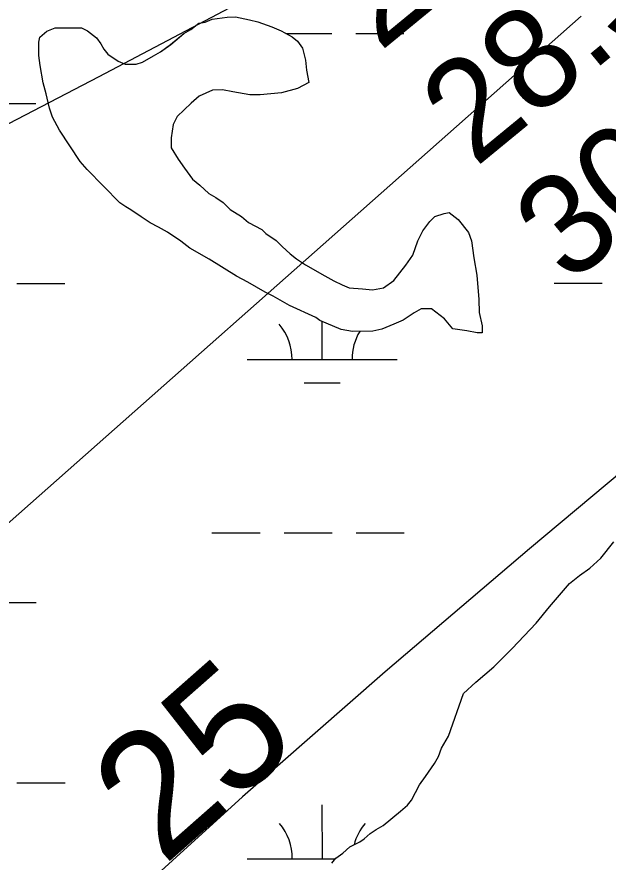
# Model space of a CAD drawing. Extents: x 3279314 to 3317160, y 734079 to 759431.
# Drawn here: x 3305056 to 3305450, y 741001 to 741565 of the extents above; entities that cross this region are included whole.
import ezdxf

# ---------------------------------------------------------------- set-up
doc = ezdxf.new("R2010")
doc.units = 0
for name, color, linetype in [('V-RIVR-RANG', 7, 'Continuous'), ('V-SITE-VEGE', 7, 'Continuous'), ('V-TOPO-MAJR', 7, 'Continuous'), ('V-TOPO-MINR-IDEN', 7, 'Continuous'), ('V-WETL-SWMP', 7, 'Continuous')]:
    doc.layers.add(name, color=color, linetype=linetype)

msp = doc.modelspace()

# ---------------------------------------------------------------- linework, layer by layer
at = {"layer": 'V-SITE-VEGE'}
for points in [[(3305097.98, 741468.25), (3305084.38, 741489.11), (3305079.61, 741497.86), (3305077.56, 741503.92), (3305075.49, 741513.36), (3305073.43, 741520.77), (3305071.35, 741532.24), (3305070.64, 741538.98), (3305070.6, 741547.76), (3305071.26, 741551.13), (3305075.96, 741555.2), (3305081.35, 741557.26), (3305098.9, 741557.34), (3305102.96, 741555.33), (3305109.06, 741550.64), (3305111.77, 741546.6), (3305113.81, 741543.24), (3305116.53, 741539.88), (3305123.3, 741535.18), (3305128.03, 741533.18), (3305135.46, 741533.22), (3305139.5, 741534.59), (3305146.91, 741538.67), (3305151.62, 741541.4), (3305158.34, 741546.15), (3305167.08, 741553.62), (3305171.79, 741556.34), (3305177.17, 741560.41), (3305181.22, 741561.11), (3305185.93, 741563.16), (3305196.05, 741564.55), (3305201.45, 741564.58), (3305210.91, 741562.6), (3305216.31, 741561.28), (3305225.78, 741557.95), (3305231.87, 741555.28), (3305239.31, 741551.26), (3305242.7, 741548.58), (3305246.09, 741543.87), (3305248.16, 741535.78), (3305248.86, 741529.04), (3305250.25, 741520.95), (3305242.85, 741516.86), (3305232.06, 741514.11), (3305217.9, 741512.69), (3305211.15, 741512.66), (3305199.66, 741514.63), (3305192.91, 741515.95), (3305186.16, 741515.91), (3305177.41, 741511.82), (3305172.03, 741507.07), (3305162.62, 741498.25), (3305159.95, 741492.85), (3305158.64, 741484.06), (3305158.67, 741477.31), (3305163.43, 741469.91), (3305167.51, 741463.86), (3305172.95, 741456.46), (3305177.69, 741452.43), (3305183.79, 741447.06), (3305188.53, 741444.39), (3305193.27, 741441.03), (3305198.02, 741436.33), (3305205.46, 741431.64), (3305210.21, 741427.62), (3305219, 741422.93), (3305221.71, 741420.25), (3305228.49, 741415.56), (3305232.55, 741411.53), (3305237.97, 741406.83), (3305242.04, 741403.47), (3305248.13, 741399.45), (3305260.99, 741392.09), (3305267.08, 741388.75), (3305272.49, 741386.07), (3305277.23, 741384.07), (3305286.01, 741383.44), (3305292.76, 741382.8), (3305300.17, 741384.18), (3305306.9, 741388.94), (3305314.95, 741399.1), (3305319.64, 741405.87), (3305322.97, 741415.33), (3305326.31, 741422.1), (3305331.01, 741428.2), (3305334.37, 741431.59), (3305340.43, 741433.64), (3305343.8, 741434.33), (3305349.9, 741429.64), (3305356.69, 741420.9), (3305358.74, 741415.51), (3305360.15, 741404.04), (3305362.22, 741392.58), (3305363.65, 741376.39), (3305363.69, 741367.61), (3305365.76, 741358.85), (3305365.78, 741354.13), (3305362.41, 741354.11), (3305355.65, 741355.43), (3305346.2, 741356.73), (3305342.81, 741360.76), (3305340.77, 741363.45), (3305331.96, 741370.16), (3305325.21, 741370.13), (3305320.5, 741367.41), (3305313.1, 741362.65), (3305307.04, 741359.92), (3305298.96, 741356.51), (3305292.89, 741355.13), (3305279.39, 741355.06), (3305271.96, 741356.37), (3305257.76, 741362.38), (3305255.05, 741364.39), (3305237.46, 741372.41), (3305226.64, 741378.43), (3305221.23, 741381.1), (3305209.72, 741387.8), (3305202.28, 741391.81), (3305184, 741403.2), (3305171.14, 741410.56), (3305165.05, 741415.25), (3305156.24, 741421.29), (3305150.15, 741424.63), (3305144.74, 741427.31), (3305138.65, 741431.33), (3305131.88, 741436.02), (3305128.49, 741438.02), (3305124.43, 741440.71), (3305102.73, 741462.87), (3305097.98, 741468.25)], [(3305265.57, 741000.67), (3305268.25, 741004.06), (3305272.96, 741007.46), (3305277.66, 741011.53), (3305284.4, 741014.94), (3305287.09, 741016.97), (3305291.12, 741020.37), (3305295.16, 741023.09), (3305299.87, 741025.81), (3305311.3, 741035.31), (3305316, 741039.39), (3305318.68, 741042.77), (3305324.03, 741052.92), (3305328.06, 741058.34), (3305334.09, 741067.14), (3305336.77, 741071.88), (3305338.76, 741077.29), (3305343.45, 741085.41), (3305353.44, 741113.8), (3305361.5, 741121.26), (3305373.6, 741131.45), (3305385.69, 741143.65), (3305401.81, 741160.6), (3305410.53, 741171.44), (3305423.95, 741187.03), (3305430.67, 741192.46), (3305437.4, 741197.22), (3305444.79, 741204), (3305453.51, 741214.84)]]:
    msp.add_lwpolyline(points, dxfattribs=at)
at = {"layer": 'V-TOPO-MAJR'}
for points in [[(3305342.7, 741647.27), (3305110.53, 741524.78), (3305050.38, 741493.31), (3304990.09, 741462.12), (3304929.59, 741431.34), (3304868.95, 741400.84), (3304840.82, 741386.82), (3304794.26, 741363.29), (3304747.87, 741339.44), (3304701.74, 741315.09), (3304655.78, 741290.42), (3304610.66, 741264.42), (3304566.49, 741236.97), (3304523.73, 741207.36), (3304481.92, 741176.31), (3304386.92, 741102.03), (3304384.88, 741100.2), (3304383.04, 741098.21), (3304381.48, 741095.99), (3304380.11, 741093.62), (3304215.23, 740755.44)], [(3304635.21, 740840.5), (3304722.41, 740926.07), (3304781.4, 740983.06), (3304840.96, 741039.43), (3304901.38, 741094.88), (3304962.38, 741149.71), (3305431.72, 741565.08)], [(3306125.88, 741452.22), (3305640.35, 741379.69), (3305616.49, 741374.06), (3305593.73, 741366.01), (3305572.6, 741354.31), (3305552.57, 741340.2), (3305397.27, 741210.08), (3305301.24, 741128.09), (3305206.27, 741044.91), (3305112.89, 740959.96), (3305020.55, 740873.83), (3304753.48, 740619.96), (3304483.05, 740534.09)]]:
    msp.add_lwpolyline(points, dxfattribs=at)
at = {"layer": 'V-WETL-SWMP'}
for p, q in [((3305181.22, 741561.11), (3305185.93, 741563.16)), ((3305181.22, 741561.11), (3305185.93, 741563.16)), ((3305185.93, 741563.16), (3305196.05, 741564.56)), ((3305185.93, 741563.16), (3305196.05, 741564.56)), ((3305196.05, 741564.56), (3305201.45, 741564.58)), ((3305196.05, 741564.56), (3305201.45, 741564.58)), ((3305201.45, 741564.58), (3305210.91, 741562.6)), ((3305201.45, 741564.58), (3305210.91, 741562.6)), ((3305210.91, 741562.6), (3305216.31, 741561.28)), ((3305210.91, 741562.6), (3305216.31, 741561.28)), ((3305075.96, 741555.21), (3305081.35, 741557.26)), ((3305075.96, 741555.21), (3305081.35, 741557.26)), ((3305081.35, 741557.26), (3305098.9, 741557.34)), ((3305081.35, 741557.26), (3305098.9, 741557.34)), ((3305098.9, 741557.34), (3305102.96, 741555.34)), ((3305098.9, 741557.34), (3305102.96, 741555.34)), ((3305167.08, 741553.62), (3305171.79, 741556.34)), ((3305167.08, 741553.62), (3305171.79, 741556.34)), ((3305171.79, 741556.34), (3305177.17, 741560.42)), ((3305171.79, 741556.34), (3305177.17, 741560.42)), ((3305177.17, 741560.42), (3305181.22, 741561.11)), ((3305177.17, 741560.42), (3305181.22, 741561.11)), ((3305216.31, 741561.28), (3305225.78, 741557.95)), ((3305216.31, 741561.28), (3305225.78, 741557.95)), ((3305225.78, 741557.95), (3305231.87, 741555.28)), ((3305225.78, 741557.95), (3305231.87, 741555.28)), ((3305070.6, 741547.76), (3305071.26, 741551.13)), ((3305070.6, 741547.76), (3305071.26, 741551.13)), ((3305071.26, 741551.13), (3305075.96, 741555.21)), ((3305071.26, 741551.13), (3305075.96, 741555.21)), ((3305102.96, 741555.34), (3305109.06, 741550.64)), ((3305102.96, 741555.34), (3305109.06, 741550.64)), ((3305109.06, 741550.64), (3305111.78, 741546.6)), ((3305109.06, 741550.64), (3305111.78, 741546.6)), ((3305158.35, 741546.15), (3305167.08, 741553.62)), ((3305158.35, 741546.15), (3305167.08, 741553.62)), ((3305231.87, 741555.28), (3305239.31, 741551.26)), ((3305231.87, 741555.28), (3305239.31, 741551.26)), ((3305235.12, 741553.53), (3305265.67, 741553.54)), ((3305239.31, 741551.26), (3305242.7, 741548.58)), ((3305239.31, 741551.26), (3305242.7, 741548.58)), ((3305281.67, 741553.55), (3305313.67, 741553.57)), ((3305070.64, 741538.98), (3305070.6, 741547.76)), ((3305070.64, 741538.98), (3305070.6, 741547.76)), ((3305111.78, 741546.6), (3305113.82, 741543.24)), ((3305111.78, 741546.6), (3305113.82, 741543.24)), ((3305151.62, 741541.4), (3305158.35, 741546.15)), ((3305151.62, 741541.4), (3305158.35, 741546.15)), ((3305242.7, 741548.58), (3305246.09, 741543.87)), ((3305242.7, 741548.58), (3305246.09, 741543.87)), ((3305071.35, 741532.24), (3305070.64, 741538.98)), ((3305071.35, 741532.24), (3305070.64, 741538.98)), ((3305113.82, 741543.24), (3305116.53, 741539.88)), ((3305113.82, 741543.24), (3305116.53, 741539.88)), ((3305116.53, 741539.88), (3305123.3, 741535.19)), ((3305116.53, 741539.88), (3305123.3, 741535.19)), ((3305146.91, 741538.67), (3305151.62, 741541.4)), ((3305146.91, 741538.67), (3305151.62, 741541.4)), ((3305246.09, 741543.87), (3305248.16, 741535.78)), ((3305246.09, 741543.87), (3305248.16, 741535.78)), ((3305123.3, 741535.19), (3305128.04, 741533.18)), ((3305123.3, 741535.19), (3305128.04, 741533.18)), ((3305135.46, 741533.22), (3305139.5, 741534.59)), ((3305135.46, 741533.22), (3305139.5, 741534.59)), ((3305139.5, 741534.59), (3305146.91, 741538.67)), ((3305139.5, 741534.59), (3305146.91, 741538.67)), ((3305248.16, 741535.78), (3305248.86, 741529.04)), ((3305248.16, 741535.78), (3305248.86, 741529.04)), ((3305073.43, 741520.77), (3305071.35, 741532.24)), ((3305073.43, 741520.77), (3305071.35, 741532.24)), ((3305128.04, 741533.18), (3305135.46, 741533.22)), ((3305128.04, 741533.18), (3305135.46, 741533.22)), ((3305248.86, 741529.04), (3305250.25, 741520.95)), ((3305248.86, 741529.04), (3305250.25, 741520.95)), ((3305075.49, 741513.36), (3305073.43, 741520.77)), ((3305075.49, 741513.36), (3305073.43, 741520.77)), ((3305242.85, 741516.86), (3305232.06, 741514.11)), ((3305242.85, 741516.86), (3305232.06, 741514.11)), ((3305250.25, 741520.95), (3305242.85, 741516.86)), ((3305250.25, 741520.95), (3305242.85, 741516.86)), ((3305077.56, 741503.92), (3305075.49, 741513.36)), ((3305077.56, 741503.92), (3305075.49, 741513.36)), ((3305177.41, 741511.82), (3305172.03, 741507.07)), ((3305177.41, 741511.82), (3305172.03, 741507.07)), ((3305186.16, 741515.92), (3305177.41, 741511.82)), ((3305186.16, 741515.92), (3305177.41, 741511.82)), ((3305192.91, 741515.95), (3305186.16, 741515.92)), ((3305192.91, 741515.95), (3305186.16, 741515.92)), ((3305199.67, 741514.63), (3305192.91, 741515.95)), ((3305199.67, 741514.63), (3305192.91, 741515.95)), ((3305211.15, 741512.66), (3305199.67, 741514.63)), ((3305211.15, 741512.66), (3305199.67, 741514.63)), ((3305217.9, 741512.69), (3305211.15, 741512.66)), ((3305217.9, 741512.69), (3305211.15, 741512.66)), ((3305232.06, 741514.11), (3305217.9, 741512.69)), ((3305232.06, 741514.11), (3305217.9, 741512.69)), ((3304999.72, 741506.98), (3305068.63, 741507.01)), ((3305172.03, 741507.07), (3305162.62, 741498.26)), ((3305172.03, 741507.07), (3305162.62, 741498.26)), ((3305079.61, 741497.86), (3305077.56, 741503.92)), ((3305079.61, 741497.86), (3305077.56, 741503.92)), ((3305084.38, 741489.11), (3305079.61, 741497.86)), ((3305084.38, 741489.11), (3305079.61, 741497.86)), ((3305162.62, 741498.26), (3305159.95, 741492.84)), ((3305162.62, 741498.26), (3305159.95, 741492.84)), ((3305097.98, 741468.25), (3305084.38, 741489.11)), ((3305097.98, 741468.25), (3305084.38, 741489.11)), ((3305159.95, 741492.84), (3305158.64, 741484.06)), ((3305159.95, 741492.84), (3305158.64, 741484.06)), ((3305158.64, 741484.06), (3305158.68, 741477.31)), ((3305158.64, 741484.06), (3305158.68, 741477.31)), ((3305158.68, 741477.31), (3305163.44, 741469.91)), ((3305158.68, 741477.31), (3305163.44, 741469.91)), ((3305102.73, 741462.87), (3305097.98, 741468.25)), ((3305102.73, 741462.87), (3305097.98, 741468.25)), ((3305163.44, 741469.91), (3305167.51, 741463.86)), ((3305163.44, 741469.91), (3305167.51, 741463.86)), ((3305124.43, 741440.71), (3305102.73, 741462.87)), ((3305124.43, 741440.71), (3305102.73, 741462.87)), ((3305167.51, 741463.86), (3305172.95, 741456.46)), ((3305167.51, 741463.86), (3305172.95, 741456.46)), ((3305172.95, 741456.46), (3305177.69, 741452.43)), ((3305172.95, 741456.46), (3305177.69, 741452.43)), ((3305177.69, 741452.43), (3305183.79, 741447.06)), ((3305177.69, 741452.43), (3305183.79, 741447.06)), ((3305183.79, 741447.06), (3305188.53, 741444.39)), ((3305183.79, 741447.06), (3305188.53, 741444.39)), ((3305188.53, 741444.39), (3305193.27, 741441.04)), ((3305188.53, 741444.39), (3305193.27, 741441.04)), ((3305128.49, 741438.03), (3305124.43, 741440.71)), ((3305128.49, 741438.03), (3305124.43, 741440.71)), ((3305131.88, 741436.02), (3305128.49, 741438.03)), ((3305131.88, 741436.02), (3305128.49, 741438.03)), ((3305193.27, 741441.04), (3305198.02, 741436.33)), ((3305193.27, 741441.04), (3305198.02, 741436.33)), ((3305138.65, 741431.33), (3305131.88, 741436.02)), ((3305138.65, 741431.33), (3305131.88, 741436.02)), ((3305198.02, 741436.33), (3305205.46, 741431.65)), ((3305198.02, 741436.33), (3305205.46, 741431.65)), ((3305334.37, 741431.59), (3305340.43, 741433.64)), ((3305334.37, 741431.59), (3305340.43, 741433.64)), ((3305340.43, 741433.64), (3305343.8, 741434.33)), ((3305340.43, 741433.64), (3305343.8, 741434.33)), ((3305343.8, 741434.33), (3305349.9, 741429.64)), ((3305343.8, 741434.33), (3305349.9, 741429.64)), ((3305144.74, 741427.31), (3305138.65, 741431.33)), ((3305144.74, 741427.31), (3305138.65, 741431.33)), ((3305150.15, 741424.63), (3305144.74, 741427.31)), ((3305150.15, 741424.63), (3305144.74, 741427.31)), ((3305205.46, 741431.65), (3305210.21, 741427.62)), ((3305205.46, 741431.65), (3305210.21, 741427.62)), ((3305210.21, 741427.62), (3305219, 741422.94)), ((3305210.21, 741427.62), (3305219, 741422.94)), ((3305326.31, 741422.1), (3305331.01, 741428.2)), ((3305326.31, 741422.1), (3305331.01, 741428.2)), ((3305331.01, 741428.2), (3305334.37, 741431.59)), ((3305331.01, 741428.2), (3305334.37, 741431.59)), ((3305349.9, 741429.64), (3305356.69, 741420.9)), ((3305349.9, 741429.64), (3305356.69, 741420.9)), ((3305156.24, 741421.29), (3305150.15, 741424.63)), ((3305156.24, 741421.29), (3305150.15, 741424.63)), ((3305165.05, 741415.25), (3305156.24, 741421.29)), ((3305165.05, 741415.25), (3305156.24, 741421.29)), ((3305219, 741422.94), (3305221.71, 741420.25)), ((3305219, 741422.94), (3305221.71, 741420.25)), ((3305322.97, 741415.34), (3305326.31, 741422.1)), ((3305322.97, 741415.34), (3305326.31, 741422.1)), ((3305356.69, 741420.9), (3305358.74, 741415.51)), ((3305356.69, 741420.9), (3305358.74, 741415.51)), ((3305171.14, 741410.56), (3305165.05, 741415.25)), ((3305171.14, 741410.56), (3305165.05, 741415.25)), ((3305221.71, 741420.25), (3305228.49, 741415.56)), ((3305221.71, 741420.25), (3305228.49, 741415.56)), ((3305228.49, 741415.56), (3305232.55, 741411.53)), ((3305228.49, 741415.56), (3305232.55, 741411.53)), ((3305319.64, 741405.87), (3305322.97, 741415.34)), ((3305319.64, 741405.87), (3305322.97, 741415.34)), ((3305358.74, 741415.51), (3305360.15, 741404.04)), ((3305358.74, 741415.51), (3305360.15, 741404.04)), ((3305184, 741403.2), (3305171.14, 741410.56)), ((3305184, 741403.2), (3305171.14, 741410.56)), ((3305232.55, 741411.53), (3305237.98, 741406.83)), ((3305232.55, 741411.53), (3305237.98, 741406.83)), ((3305237.98, 741406.83), (3305242.04, 741403.48)), ((3305237.98, 741406.83), (3305242.04, 741403.48)), ((3305314.95, 741399.1), (3305319.64, 741405.87)), ((3305314.95, 741399.1), (3305319.64, 741405.87)), ((3305360.15, 741404.04), (3305362.23, 741392.58)), ((3305360.15, 741404.04), (3305362.23, 741392.58)), ((3305202.28, 741391.81), (3305184, 741403.2)), ((3305202.28, 741391.81), (3305184, 741403.2)), ((3305242.04, 741403.48), (3305248.14, 741399.46)), ((3305242.04, 741403.48), (3305248.14, 741399.46)), ((3305248.14, 741399.46), (3305260.99, 741392.09)), ((3305248.14, 741399.46), (3305260.99, 741392.09)), ((3305306.9, 741388.94), (3305314.95, 741399.1)), ((3305306.9, 741388.94), (3305314.95, 741399.1)), ((3305362.23, 741392.58), (3305363.65, 741376.39)), ((3305362.23, 741392.58), (3305363.65, 741376.39)), ((3305055.84, 741386.93), (3305087.84, 741386.95)), ((3305209.72, 741387.8), (3305202.28, 741391.81)), ((3305209.72, 741387.8), (3305202.28, 741391.81)), ((3305221.23, 741381.1), (3305209.72, 741387.8)), ((3305221.23, 741381.1), (3305209.72, 741387.8)), ((3305260.99, 741392.09), (3305267.08, 741388.75)), ((3305260.99, 741392.09), (3305267.08, 741388.75)), ((3305267.08, 741388.75), (3305272.5, 741386.07)), ((3305267.08, 741388.75), (3305272.5, 741386.07)), ((3305300.18, 741384.18), (3305306.9, 741388.94)), ((3305300.18, 741384.18), (3305306.9, 741388.94)), ((3305413.75, 741387.12), (3305445.75, 741387.13)), ((3305272.5, 741386.07), (3305277.23, 741384.07)), ((3305272.5, 741386.07), (3305277.23, 741384.07)), ((3305277.23, 741384.07), (3305286.01, 741383.44)), ((3305277.23, 741384.07), (3305286.01, 741383.44)), ((3305286.01, 741383.44), (3305292.76, 741382.8)), ((3305286.01, 741383.44), (3305292.76, 741382.8)), ((3305292.76, 741382.8), (3305300.18, 741384.18)), ((3305292.76, 741382.8), (3305300.18, 741384.18)), ((3305226.64, 741378.43), (3305221.23, 741381.1)), ((3305226.64, 741378.43), (3305221.23, 741381.1)), ((3305237.47, 741372.41), (3305226.64, 741378.43)), ((3305237.47, 741372.41), (3305226.64, 741378.43)), ((3305363.65, 741376.39), (3305363.69, 741367.61)), ((3305363.65, 741376.39), (3305363.69, 741367.61)), ((3305255.05, 741364.39), (3305237.47, 741372.41)), ((3305255.05, 741364.39), (3305237.47, 741372.41)), ((3305325.21, 741370.13), (3305320.5, 741367.41)), ((3305325.21, 741370.13), (3305320.5, 741367.41)), ((3305331.96, 741370.16), (3305325.21, 741370.13)), ((3305331.96, 741370.16), (3305325.21, 741370.13)), ((3305340.77, 741363.45), (3305331.96, 741370.16)), ((3305340.77, 741363.45), (3305331.96, 741370.16)), ((3305257.76, 741362.38), (3305255.05, 741364.39)), ((3305257.76, 741362.38), (3305255.05, 741364.39)), ((3305320.5, 741367.41), (3305313.1, 741362.65)), ((3305320.5, 741367.41), (3305313.1, 741362.65)), ((3305363.69, 741367.61), (3305365.76, 741358.85)), ((3305363.69, 741367.61), (3305365.76, 741358.85)), ((3305271.96, 741356.38), (3305257.76, 741362.38)), ((3305271.96, 741356.38), (3305257.76, 741362.38)), ((3305259.18, 741336.29), (3305259.17, 741361.79)), ((3305307.04, 741359.92), (3305298.96, 741356.51)), ((3305307.04, 741359.92), (3305298.96, 741356.51)), ((3305313.1, 741362.65), (3305307.04, 741359.92)), ((3305313.1, 741362.65), (3305307.04, 741359.92)), ((3305342.81, 741360.76), (3305340.77, 741363.45)), ((3305342.81, 741360.76), (3305340.77, 741363.45)), ((3305346.2, 741356.73), (3305342.81, 741360.76)), ((3305346.2, 741356.73), (3305342.81, 741360.76)), ((3305365.76, 741358.85), (3305365.78, 741354.13)), ((3305365.76, 741358.85), (3305365.78, 741354.13)), ((3305279.39, 741355.06), (3305271.96, 741356.38)), ((3305279.39, 741355.06), (3305271.96, 741356.38)), ((3305292.89, 741355.13), (3305279.39, 741355.06)), ((3305292.89, 741355.13), (3305279.39, 741355.06)), ((3305298.96, 741356.51), (3305292.89, 741355.13)), ((3305298.96, 741356.51), (3305292.89, 741355.13)), ((3305355.65, 741355.43), (3305346.2, 741356.73)), ((3305355.65, 741355.43), (3305346.2, 741356.73)), ((3305362.41, 741354.11), (3305355.65, 741355.43)), ((3305362.41, 741354.11), (3305355.65, 741355.43)), ((3305365.78, 741354.13), (3305362.41, 741354.11)), ((3305365.78, 741354.13), (3305362.41, 741354.11)), ((3305209.18, 741336.27), (3305309.18, 741336.32)), ((3305247.19, 741320.86), (3305271.19, 741320.87)), ((3305185.84, 741220.83), (3305217.84, 741220.84)), ((3305233.84, 741220.85), (3305265.84, 741220.87)), ((3305281.84, 741220.87), (3305313.84, 741220.89)), ((3305444.79, 741204), (3305453.51, 741214.84)), ((3305444.79, 741204), (3305453.51, 741214.84)), ((3305437.4, 741197.22), (3305444.79, 741204)), ((3305437.4, 741197.22), (3305444.79, 741204)), ((3305430.67, 741192.46), (3305437.4, 741197.22)), ((3305430.67, 741192.46), (3305437.4, 741197.22)), ((3305423.95, 741187.03), (3305430.67, 741192.46)), ((3305423.95, 741187.03), (3305430.67, 741192.46)), ((3305410.53, 741171.44), (3305423.95, 741187.03)), ((3305410.53, 741171.44), (3305423.95, 741187.03)), ((3304968.8, 741174.28), (3305068.8, 741174.34)), ((3305401.8, 741160.6), (3305410.53, 741171.44)), ((3305401.8, 741160.6), (3305410.53, 741171.44)), ((3305385.69, 741143.65), (3305401.8, 741160.6)), ((3305385.69, 741143.65), (3305401.8, 741160.6)), ((3305373.6, 741131.45), (3305385.69, 741143.65)), ((3305373.6, 741131.45), (3305385.69, 741143.65)), ((3305361.5, 741121.26), (3305373.6, 741131.45)), ((3305361.5, 741121.26), (3305373.6, 741131.45)), ((3305353.44, 741113.8), (3305361.5, 741121.26)), ((3305353.44, 741113.8), (3305361.5, 741121.26)), ((3305343.45, 741085.41), (3305353.44, 741113.8)), ((3305343.45, 741085.41), (3305353.44, 741113.8)), ((3305338.76, 741077.29), (3305343.45, 741085.41)), ((3305338.76, 741077.29), (3305343.45, 741085.41)), ((3305336.76, 741071.88), (3305338.76, 741077.29)), ((3305336.76, 741071.88), (3305338.76, 741077.29)), ((3305334.09, 741067.14), (3305336.76, 741071.88)), ((3305334.09, 741067.14), (3305336.76, 741071.88)), ((3305328.06, 741058.34), (3305334.09, 741067.14)), ((3305328.06, 741058.34), (3305334.09, 741067.14)), ((3305324.03, 741052.92), (3305328.06, 741058.34)), ((3305324.03, 741052.92), (3305328.06, 741058.34)), ((3305056.01, 741054.26), (3305088.01, 741054.27)), ((3305318.68, 741042.77), (3305324.03, 741052.92)), ((3305318.68, 741042.77), (3305324.03, 741052.92)), ((3305259.35, 741003.62), (3305259.34, 741039.62)), ((3305311.29, 741035.31), (3305316, 741039.38)), ((3305311.29, 741035.31), (3305316, 741039.38)), ((3305316, 741039.38), (3305318.68, 741042.77)), ((3305316, 741039.38), (3305318.68, 741042.77)), ((3305299.87, 741025.81), (3305311.29, 741035.31)), ((3305299.87, 741025.81), (3305311.29, 741035.31)), ((3305291.12, 741020.37), (3305295.15, 741023.09)), ((3305291.12, 741020.37), (3305295.15, 741023.09)), ((3305295.15, 741023.09), (3305299.87, 741025.81)), ((3305295.15, 741023.09), (3305299.87, 741025.81)), ((3305284.4, 741014.94), (3305287.09, 741016.97)), ((3305284.4, 741014.94), (3305287.09, 741016.97)), ((3305287.09, 741016.97), (3305291.12, 741020.37)), ((3305287.09, 741016.97), (3305291.12, 741020.37)), ((3305272.96, 741007.46), (3305277.66, 741011.53)), ((3305272.96, 741007.46), (3305277.66, 741011.53)), ((3305277.66, 741011.53), (3305284.4, 741014.94)), ((3305277.66, 741011.53), (3305284.4, 741014.94)), ((3305265.57, 741000.67), (3305268.25, 741004.06)), ((3305265.57, 741000.67), (3305268.25, 741004.06)), ((3305268.25, 741004.06), (3305272.96, 741007.46)), ((3305268.25, 741004.06), (3305272.96, 741007.46)), ((3305209.35, 741003.59), (3305267.9, 741003.62))]:
    msp.add_line(p, q, dxfattribs=at)
for centre, start, end in [((3305203.94, 741336.74), 359.2573, 40.801), ((3305314.43, 741336.8), 148.7443, 180.801), ((3305204.11, 741004.07), 359.2573, 40.801), ((3305314.6, 741004.12), 139.2573, 165.492)]:
    msp.add_arc(centre, 35.25, start, end, dxfattribs=at)

# ---------------------------------------------------------------- texts
at = {"layer": 'V-RIVR-RANG'}
for s, p in [('26.8', (3305297.6, 741540.96)), ('28.3', (3305361.27, 741463.84)), ('30.6', (3305423.51, 741385.56))]:
    msp.add_text(s, height=67, rotation=39.4083, dxfattribs=at).set_placement(p)
at = {"layer": 'V-TOPO-MINR-IDEN'}
msp.add_text('25', height=83, rotation=41.4089, dxfattribs=at).set_placement((3305153.58, 740998.44))

doc.saveas('drawing.dxf')
